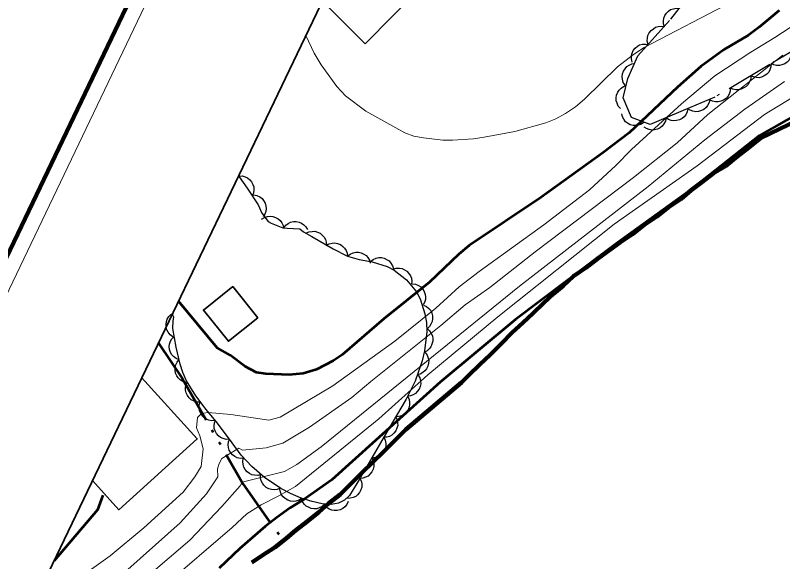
# Model space of a CAD drawing. Extents: x 355726 to 357533, y 5103782 to 5105258.
# Drawn here: x 355767.6 to 355816.1, y 5104531.63 to 5104566.19 of the extents above; entities that cross this region are included whole.
import ezdxf

# ---------------------------------------------------------------- set-up
doc = ezdxf.new("R2010")
doc.units = 0
doc.header["$LTSCALE"] = 0.6
for name, pattern in [('DASH_DOUBLE_DOT', [9.2, 5, -1.2, 0.3, -1.2, 0.3, -1.2]), ('DOT_DASHED', [7.7, 5, -1.2, 0.3, -1.2]), ('LONG_DASHED', [7.5, 6, -1.5])]:
    doc.linetypes.add(name, pattern=pattern)
for name, color, linetype, lineweight in [('1', 7, 'LONG_DASHED', 53), ('19', 7, 'Continuous', 13), ('2', 7, 'LONG_DASHED', 13), ('31', 7, 'Continuous', 35), ('4', 7, 'DASH_DOUBLE_DOT', 53), ('44', 7, 'Continuous', 25), ('60', 7, 'Continuous', 13)]:
    doc.layers.add(name, color=color, linetype=linetype, lineweight=lineweight)

msp = doc.modelspace()

# ---------------------------------------------------------------- linework, layer by layer
at = {"layer": '1', "linetype": 'Continuous'}
for points in [[(355815.88, 5104566.5), (355814.62, 5104565.44), (355813.94, 5104564.94), (355812.41, 5104564.03), (355810.92, 5104562.94), (355809.46, 5104561.65), (355806.4, 5104558.76), (355804.74, 5104557.48), (355800.82, 5104554.67), (355796.28, 5104551.63), (355795.62, 5104551.09), (355793.77, 5104549.32), (355790.9, 5104546.99), (355788.26, 5104544.71), (355787.68, 5104544.33), (355786.64, 5104543.79), (355785.8, 5104543.54), (355784.9, 5104543.45), (355783.44, 5104543.51), (355782.84, 5104543.59), (355782.12, 5104543.97), (355781.17, 5104544.69), (355780.36, 5104545.16), (355777.91, 5104548.11)], [(355818.06, 5104560.52), (355814.64, 5104558.58), (355810.24, 5104555.11), (355805.61, 5104551.77), (355799.22, 5104546.94), (355794.44, 5104542.98), (355787.6, 5104536.82), (355785.9, 5104535.6), (355784.97, 5104535.04), (355784.12, 5104534.43), (355783.38, 5104533.85), (355781.79, 5104532.47), (355780.47, 5104531.22)], [(355773.12, 5104535.84), (355772.79, 5104534.92), (355770.06, 5104531.68)]]:
    msp.add_lwpolyline(points, dxfattribs=at)
at = {"layer": '19'}
msp.add_lwpolyline([(355786.99, 5104567.11), (355789.7, 5104564.38), (355793.25, 5104567.99), (355789.37, 5104571.67)], dxfattribs=at)
at = {"layer": '2', "linetype": 'Continuous'}
for points in [[(355816.44, 5104569.38), (355815.95, 5104569.08), (355814.53, 5104568.01), (355812.93, 5104567.05), (355807.35, 5104564.16), (355806.67, 5104563.7), (355805.67, 5104562.92), (355803.58, 5104560.88), (355803, 5104560.4), (355802.38, 5104559.98), (355801.77, 5104559.63), (355801.14, 5104559.38), (355799.18, 5104558.84), (355797.24, 5104558.47), (355796.56, 5104558.38), (355795.23, 5104558.3), (355794.62, 5104558.3), (355793.39, 5104558.43), (355792.79, 5104558.54), (355792.21, 5104558.76), (355789.75, 5104560.13), (355788.47, 5104561.09)], [(355817.06, 5104565.74), (355815.61, 5104564.78), (355814.08, 5104563.86), (355811.82, 5104562.36), (355809.7, 5104560.59), (355806.55, 5104557.71), (355805.56, 5104556.69), (355803.88, 5104555.16), (355801, 5104552.93), (355796.92, 5104549.99), (355795.66, 5104549.02), (355794.18, 5104547.67), (355791.58, 5104545.58), (355787.66, 5104542.75), (355784.33, 5104540.78), (355783.62, 5104540.58), (355781.22, 5104540.95), (355779.79, 5104541.06), (355779.36, 5104541.01), (355779.11, 5104540.75), (355779.04, 5104540.1), (355779.25, 5104539.59), (355779.47, 5104538.77), (355779.34, 5104537.66), (355778.95, 5104536.99), (355778.2, 5104536.02), (355775.71, 5104533.77), (355773.59, 5104532), (355768.5, 5104528.35)], [(355788.47, 5104561.09), (355787.92, 5104561.69), (355786.92, 5104563.05), (355786.49, 5104563.8), (355785.96, 5104564.9)], [(355816.12, 5104563.67), (355811.36, 5104559.92), (355809.43, 5104558.13), (355806.67, 5104555.93), (355800.46, 5104551.22), (355797.58, 5104548.98), (355796.04, 5104547.87), (355794.49, 5104546.57), (355790.06, 5104543.03), (355788.87, 5104542.01), (355786.2, 5104540.15), (355784.51, 5104539.13), (355783.45, 5104538.84), (355781.96, 5104538.69), (355781.73, 5104538.82), (355780.65, 5104538.15), (355780.48, 5104537.85), (355780.38, 5104537.5), (355780.39, 5104537), (355779.67, 5104535.92), (355778.02, 5104534.09), (355773.93, 5104530.45)], [(355818.51, 5104562.08), (355814.96, 5104559.92), (355810.69, 5104556.67), (355805.46, 5104552.98), (355798.09, 5104547.12), (355793.68, 5104543.46), (355790.57, 5104540.66), (355785.31, 5104536.39), (355784.26, 5104535.79), (355783.14, 5104535.23), (355782.22, 5104534.66), (355781.31, 5104533.79), (355776.98, 5104530.08)], [(355816.21, 5104562.01), (355813.7, 5104560.25), (355811.18, 5104558.31), (355807.59, 5104555.37), (355799.46, 5104549.06), (355786.92, 5104538.9), (355785.38, 5104537.79), (355784.62, 5104537.33), (355781.93, 5104536.67), (355781.8, 5104536.44), (355780.64, 5104535.12), (355778.62, 5104532.99), (355774.7, 5104529.65)]]:
    msp.add_lwpolyline(points, dxfattribs=at)
at = {"layer": '31'}
msp.add_lwpolyline([(355782.92, 5104547.05), (355781.06, 5104545.57), (355779.48, 5104547.55), (355781.34, 5104549.03), (355782.92, 5104547.05)], close=True, dxfattribs=at)
msp.add_lwpolyline([(355772.47, 5104536.77), (355774.14, 5104534.92), (355774.14, 5104534.92), (355779.1, 5104539.4), (355775.58, 5104543.28)], dxfattribs=at)
at = {"layer": '4', "linetype": 'Continuous', "lineweight": 90}
msp.add_lwpolyline([(355817.63, 5104559.84), (355814.7, 5104558.41), (355813.97, 5104557.83), (355813.23, 5104557.25), (355812.5, 5104556.67), (355811.73, 5104556.21), (355811, 5104555.63), (355810.31, 5104555.13), (355809.69, 5104554.58), (355808.88, 5104554.05), (355808.15, 5104553.47), (355807.34, 5104552.93), (355806.61, 5104552.35), (355805.8, 5104551.82), (355805.11, 5104551.31), (355804.42, 5104550.81), (355803.68, 5104550.23), (355802.87, 5104549.7), (355802.22, 5104549.08), (355801.64, 5104548.6), (355800.99, 5104547.98), (355800.33, 5104547.36), (355799.67, 5104546.74), (355799.01, 5104546.12), (355798.31, 5104545.42), (355797.61, 5104544.72), (355796.96, 5104544.1), (355796.25, 5104543.41), (355795.8, 5104542.97), (355792.29, 5104539.99), (355791.59, 5104539.29), (355790.89, 5104538.6), (355790.18, 5104537.9), (355789.53, 5104537.28), (355788.83, 5104536.58), (355788.13, 5104535.89), (355787.39, 5104535.31), (355786.78, 5104534.76), (355786.05, 5104534.18), (355785.31, 5104533.61), (355784.74, 5104533.13), (355784.52, 5104532.96), (355784.01, 5104532.56), (355783.2, 5104532.02), (355782.55, 5104531.59)], dxfattribs=at)
at = {"layer": '4'}
msp.add_lwpolyline([(355776.65, 5104545.45), (355778.16, 5104543.2), (355782, 5104536.53), (355784.52, 5104532.96)], dxfattribs=at)
at = {"layer": '44', "linetype": 'DOT_DASHED'}
for points in [[(355818.03, 5104564.71), (355815.29, 5104563.08), (355811.81, 5104561.01), (355810.22, 5104560.33), (355807.73, 5104559.28), (355806.54, 5104559.72), (355806.02, 5104560.97), (355806.32, 5104562.19), (355806.94, 5104563.62), (355809.03, 5104565.95), (355809.78, 5104566.91)], [(355781.71, 5104556.01), (355781.75, 5104555.98), (355782.26, 5104555.26), (355782.94, 5104554.2), (355783.17, 5104553.67), (355783.57, 5104553.15), (355783.77, 5104553.04), (355784.51, 5104552.74), (355784.77, 5104552.73), (355785.58, 5104552.68), (355785.82, 5104552.49), (355786.33, 5104552.19), (355787.68, 5104551.41), (355788.6, 5104550.96), (355789.32, 5104550.74), (355790.16, 5104550.59), (355791.09, 5104550.3), (355791.54, 5104550.07), (355792.32, 5104549.45), (355792.95, 5104548.7), (355793.18, 5104548.26), (355793.49, 5104547.3), (355793.58, 5104546.76), (355793.6, 5104546.17), (355793.47, 5104544.96), (355793.32, 5104544.33), (355792.87, 5104543.05), (355792.3, 5104541.92), (355791.69, 5104540.88), (355790.92, 5104539.55), (355790.14, 5104538.21), (355789.41, 5104536.95), (355788.71, 5104535.82), (355788.41, 5104535.53), (355788.02, 5104535.34), (355787.55, 5104535.26), (355786.99, 5104535.3), (355786.35, 5104535.45), (355785.67, 5104535.66), (355784.99, 5104535.94), (355784.37, 5104536.26), (355783.34, 5104536.95), (355782.54, 5104537.66), (355781.87, 5104538.38), (355781.3, 5104539.15), (355780.37, 5104540.4), (355779.66, 5104541.26), (355779, 5104542.13), (355778.42, 5104543.08), (355778.19, 5104543.59), (355778.02, 5104544.13), (355777.77, 5104545.2), (355777.56, 5104546.37), (355777.57, 5104546.86), (355777.61, 5104547.09), (355777.52, 5104547.26)]]:
    msp.add_lwpolyline(points, dxfattribs=at)
at = {"layer": '44'}
for points in [[(355808.63, 5104565.44), (355808.57, 5104565.64), (355808.56, 5104565.84), (355808.58, 5104566), (355808.65, 5104566.17), (355808.75, 5104566.32), (355808.89, 5104566.45), (355809.02, 5104566.55), (355809.19, 5104566.6), (355809.37, 5104566.63), (355809.55, 5104566.62)], [(355807.6, 5104564.35), (355807.54, 5104564.55), (355807.55, 5104564.76), (355807.58, 5104564.92), (355807.66, 5104565.08), (355807.78, 5104565.22), (355807.93, 5104565.34), (355808.06, 5104565.43), (355808.23, 5104565.47), (355808.42, 5104565.49), (355808.6, 5104565.47)], [(355806.59, 5104563.23), (355806.54, 5104563.44), (355806.55, 5104563.64), (355806.58, 5104563.8), (355806.66, 5104563.96), (355806.77, 5104564.11), (355806.92, 5104564.23), (355807.06, 5104564.31), (355807.23, 5104564.36), (355807.42, 5104564.37), (355807.6, 5104564.35)], [(355816.67, 5104563.9), (355816.65, 5104563.69), (355816.58, 5104563.5), (355816.51, 5104563.35), (355816.38, 5104563.23), (355816.23, 5104563.12), (355816.05, 5104563.05), (355815.9, 5104563.01), (355815.72, 5104563.02), (355815.54, 5104563.05), (355815.38, 5104563.13)], [(355806.14, 5104561.77), (355806.02, 5104561.94), (355805.97, 5104562.14), (355805.95, 5104562.3), (355805.97, 5104562.48), (355806.03, 5104562.65), (355806.14, 5104562.81), (355806.24, 5104562.94), (355806.39, 5104563.04), (355806.56, 5104563.11), (355806.73, 5104563.14)], [(355815.38, 5104563.13), (355815.36, 5104562.92), (355815.29, 5104562.73), (355815.22, 5104562.59), (355815.09, 5104562.46), (355814.94, 5104562.35), (355814.76, 5104562.28), (355814.61, 5104562.24), (355814.43, 5104562.25), (355814.25, 5104562.29), (355814.09, 5104562.36)], [(355814.09, 5104562.36), (355814.08, 5104562.16), (355814, 5104561.97), (355813.93, 5104561.82), (355813.8, 5104561.69), (355813.65, 5104561.59), (355813.48, 5104561.52), (355813.32, 5104561.47), (355813.14, 5104561.48), (355812.96, 5104561.52), (355812.8, 5104561.6)], [(355805.85, 5104560.29), (355805.71, 5104560.44), (355805.63, 5104560.63), (355805.58, 5104560.78), (355805.57, 5104560.96), (355805.6, 5104561.14), (355805.68, 5104561.32), (355805.76, 5104561.46), (355805.89, 5104561.58), (355806.04, 5104561.68), (355806.21, 5104561.74)], [(355812.8, 5104561.6), (355812.79, 5104561.39), (355812.72, 5104561.2), (355812.64, 5104561.05), (355812.52, 5104560.93), (355812.37, 5104560.82), (355812.19, 5104560.75), (355812.03, 5104560.71), (355811.85, 5104560.72), (355811.67, 5104560.75), (355811.51, 5104560.83)], [(355811.49, 5104560.87), (355811.45, 5104560.67), (355811.35, 5104560.49), (355811.26, 5104560.35), (355811.12, 5104560.24), (355810.96, 5104560.16), (355810.77, 5104560.11), (355810.61, 5104560.09), (355810.43, 5104560.12), (355810.26, 5104560.19), (355810.11, 5104560.28)], [(355810.11, 5104560.28), (355810.07, 5104560.08), (355809.97, 5104559.9), (355809.88, 5104559.76), (355809.74, 5104559.66), (355809.57, 5104559.57), (355809.39, 5104559.53), (355809.22, 5104559.51), (355809.05, 5104559.54), (355808.88, 5104559.6), (355808.73, 5104559.7)], [(355807.34, 5104559.43), (355807.17, 5104559.3), (355806.97, 5104559.24), (355806.81, 5104559.21), (355806.64, 5104559.22), (355806.46, 5104559.27), (355806.29, 5104559.37), (355806.16, 5104559.46), (355806.06, 5104559.61), (355805.97, 5104559.77), (355805.93, 5104559.95)], [(355808.73, 5104559.7), (355808.69, 5104559.5), (355808.59, 5104559.32), (355808.49, 5104559.18), (355808.35, 5104559.07), (355808.19, 5104558.99), (355808, 5104558.94), (355807.84, 5104558.92), (355807.67, 5104558.96), (355807.5, 5104559.02), (355807.34, 5104559.12)], [(355781.72, 5104556.02), (355781.93, 5104556.03), (355782.13, 5104555.97), (355782.28, 5104555.91), (355782.41, 5104555.79), (355782.53, 5104555.65), (355782.61, 5104555.48), (355782.67, 5104555.33), (355782.68, 5104555.15), (355782.65, 5104554.97), (355782.59, 5104554.8)], [(355782.66, 5104554.83), (355782.87, 5104554.8), (355783.05, 5104554.7), (355783.19, 5104554.61), (355783.29, 5104554.47), (355783.38, 5104554.31), (355783.43, 5104554.12), (355783.45, 5104553.96), (355783.42, 5104553.79), (355783.36, 5104553.61), (355783.26, 5104553.46)], [(355783.16, 5104553.29), (355783.34, 5104553.4), (355783.53, 5104553.46), (355783.7, 5104553.49), (355783.87, 5104553.47), (355784.05, 5104553.41), (355784.21, 5104553.31), (355784.34, 5104553.21), (355784.44, 5104553.07), (355784.52, 5104552.9), (355784.55, 5104552.72)], [(355784.56, 5104552.74), (355784.69, 5104552.91), (355784.85, 5104553.03), (355785, 5104553.1), (355785.17, 5104553.14), (355785.35, 5104553.14), (355785.54, 5104553.1), (355785.69, 5104553.05), (355785.84, 5104552.94), (355785.96, 5104552.81), (355786.06, 5104552.65)], [(355785.96, 5104552.4), (355786.15, 5104552.49), (355786.35, 5104552.52), (355786.52, 5104552.53), (355786.69, 5104552.48), (355786.86, 5104552.4), (355787, 5104552.28), (355787.12, 5104552.16), (355787.2, 5104552.01), (355787.25, 5104551.83), (355787.26, 5104551.65)], [(355787.25, 5104551.62), (355787.43, 5104551.73), (355787.63, 5104551.77), (355787.79, 5104551.79), (355787.96, 5104551.75), (355788.14, 5104551.69), (355788.29, 5104551.57), (355788.41, 5104551.47), (355788.5, 5104551.31), (355788.57, 5104551.14), (355788.6, 5104550.96)], [(355788.6, 5104550.96), (355788.76, 5104551.09), (355788.95, 5104551.17), (355789.11, 5104551.21), (355789.28, 5104551.2), (355789.46, 5104551.16), (355789.63, 5104551.08), (355789.77, 5104550.99), (355789.88, 5104550.86), (355789.98, 5104550.7), (355790.03, 5104550.52)], [(355790.05, 5104550.62), (355790.22, 5104550.75), (355790.41, 5104550.83), (355790.57, 5104550.87), (355790.74, 5104550.86), (355790.92, 5104550.82), (355791.09, 5104550.73), (355791.23, 5104550.65), (355791.34, 5104550.51), (355791.43, 5104550.35), (355791.49, 5104550.18)], [(355791.47, 5104550.13), (355791.67, 5104550.19), (355791.87, 5104550.19), (355792.04, 5104550.17), (355792.2, 5104550.1), (355792.35, 5104550), (355792.48, 5104549.86), (355792.57, 5104549.72), (355792.63, 5104549.56), (355792.66, 5104549.37), (355792.64, 5104549.19)], [(355792.69, 5104549.2), (355792.9, 5104549.18), (355793.08, 5104549.1), (355793.22, 5104549.01), (355793.34, 5104548.88), (355793.44, 5104548.73), (355793.5, 5104548.54), (355793.53, 5104548.39), (355793.52, 5104548.21), (355793.47, 5104548.03), (355793.38, 5104547.87)], [(355793.4, 5104547.86), (355793.59, 5104547.78), (355793.74, 5104547.64), (355793.85, 5104547.52), (355793.92, 5104547.36), (355793.96, 5104547.18), (355793.96, 5104546.99), (355793.95, 5104546.82), (355793.87, 5104546.66), (355793.77, 5104546.51), (355793.64, 5104546.38)], [(355777.55, 5104545.86), (355777.38, 5104545.98), (355777.25, 5104546.14), (355777.17, 5104546.29), (355777.13, 5104546.46), (355777.12, 5104546.64), (355777.15, 5104546.83), (355777.2, 5104546.98), (355777.3, 5104547.13), (355777.43, 5104547.26), (355777.58, 5104547.36)], [(355793.62, 5104546.38), (355793.78, 5104546.24), (355793.89, 5104546.07), (355793.96, 5104545.92), (355793.99, 5104545.75), (355793.99, 5104545.57), (355793.93, 5104545.38), (355793.87, 5104545.23), (355793.76, 5104545.09), (355793.62, 5104544.97), (355793.46, 5104544.89)], [(355777.96, 5104544.4), (355777.76, 5104544.48), (355777.6, 5104544.6), (355777.49, 5104544.72), (355777.4, 5104544.87), (355777.35, 5104545.05), (355777.33, 5104545.24), (355777.34, 5104545.4), (355777.4, 5104545.57), (355777.49, 5104545.73), (355777.62, 5104545.86)], [(355793.51, 5104544.87), (355793.63, 5104544.7), (355793.7, 5104544.51), (355793.74, 5104544.35), (355793.72, 5104544.18), (355793.68, 5104544), (355793.58, 5104543.83), (355793.49, 5104543.7), (355793.35, 5104543.59), (355793.19, 5104543.5), (355793.01, 5104543.46)], [(355778.39, 5104542.97), (355778.19, 5104543.02), (355778.02, 5104543.14), (355777.89, 5104543.25), (355777.8, 5104543.39), (355777.73, 5104543.56), (355777.7, 5104543.75), (355777.7, 5104543.92), (355777.75, 5104544.09), (355777.82, 5104544.25), (355777.94, 5104544.4)], [(355793.06, 5104543.43), (355793.17, 5104543.25), (355793.21, 5104543.05), (355793.22, 5104542.89), (355793.19, 5104542.72), (355793.12, 5104542.55), (355793, 5104542.39), (355792.89, 5104542.27), (355792.74, 5104542.18), (355792.57, 5104542.12), (355792.39, 5104542.1)], [(355779.25, 5104541.72), (355779.04, 5104541.73), (355778.85, 5104541.8), (355778.7, 5104541.87), (355778.58, 5104541.99), (355778.47, 5104542.14), (355778.4, 5104542.32), (355778.35, 5104542.48), (355778.36, 5104542.65), (355778.4, 5104542.83), (355778.47, 5104543)], [(355780.23, 5104540.57), (355780.02, 5104540.55), (355779.82, 5104540.59), (355779.66, 5104540.65), (355779.52, 5104540.75), (355779.39, 5104540.88), (355779.3, 5104541.05), (355779.23, 5104541.2), (355779.21, 5104541.37), (355779.22, 5104541.56), (355779.27, 5104541.73)], [(355792.4, 5104542.09), (355792.49, 5104541.9), (355792.52, 5104541.7), (355792.52, 5104541.54), (355792.48, 5104541.37), (355792.4, 5104541.2), (355792.27, 5104541.05), (355792.16, 5104540.94), (355792, 5104540.86), (355791.82, 5104540.81), (355791.64, 5104540.8)], [(355791.64, 5104540.8), (355791.73, 5104540.61), (355791.76, 5104540.41), (355791.77, 5104540.24), (355791.72, 5104540.07), (355791.64, 5104539.9), (355791.52, 5104539.76), (355791.4, 5104539.64), (355791.25, 5104539.56), (355791.07, 5104539.51), (355790.89, 5104539.5)], [(355781.13, 5104539.38), (355780.92, 5104539.37), (355780.73, 5104539.42), (355780.57, 5104539.48), (355780.43, 5104539.59), (355780.31, 5104539.73), (355780.23, 5104539.9), (355780.17, 5104540.05), (355780.16, 5104540.23), (355780.18, 5104540.41), (355780.24, 5104540.58)], [(355782.02, 5104538.17), (355781.82, 5104538.16), (355781.62, 5104538.21), (355781.47, 5104538.28), (355781.33, 5104538.39), (355781.21, 5104538.52), (355781.12, 5104538.69), (355781.06, 5104538.85), (355781.05, 5104539.02), (355781.07, 5104539.21), (355781.13, 5104539.38)], [(355790.89, 5104539.5), (355790.98, 5104539.31), (355791.01, 5104539.11), (355791.01, 5104538.94), (355790.97, 5104538.77), (355790.89, 5104538.61), (355790.77, 5104538.46), (355790.65, 5104538.35), (355790.49, 5104538.27), (355790.31, 5104538.21), (355790.13, 5104538.2)], [(355783.12, 5104537.14), (355782.92, 5104537.09), (355782.71, 5104537.1), (355782.55, 5104537.13), (355782.4, 5104537.21), (355782.25, 5104537.32), (355782.13, 5104537.47), (355782.04, 5104537.61), (355781.99, 5104537.78), (355781.98, 5104537.96), (355782, 5104538.14)], [(355790.13, 5104538.2), (355790.23, 5104538.01), (355790.26, 5104537.81), (355790.26, 5104537.65), (355790.21, 5104537.48), (355790.14, 5104537.31), (355790.01, 5104537.16), (355789.9, 5104537.05), (355789.74, 5104536.97), (355789.56, 5104536.92), (355789.38, 5104536.9)], [(355784.34, 5104536.28), (355784.15, 5104536.2), (355783.95, 5104536.18), (355783.78, 5104536.19), (355783.61, 5104536.25), (355783.45, 5104536.33), (355783.31, 5104536.47), (355783.21, 5104536.59), (355783.14, 5104536.75), (355783.1, 5104536.93), (355783.1, 5104537.11)], [(355789.38, 5104536.9), (355789.47, 5104536.71), (355789.49, 5104536.51), (355789.49, 5104536.35), (355789.44, 5104536.18), (355789.36, 5104536.01), (355789.23, 5104535.87), (355789.11, 5104535.76), (355788.95, 5104535.69), (355788.77, 5104535.64), (355788.59, 5104535.63)], [(355785.7, 5104535.65), (355785.53, 5104535.53), (355785.33, 5104535.47), (355785.17, 5104535.45), (355784.99, 5104535.47), (355784.82, 5104535.53), (355784.66, 5104535.63), (355784.53, 5104535.73), (355784.43, 5104535.87), (355784.35, 5104536.04), (355784.31, 5104536.22)], [(355787.15, 5104535.26), (355787, 5104535.12), (355786.81, 5104535.03), (355786.66, 5104534.98), (355786.48, 5104534.98), (355786.3, 5104535), (355786.12, 5104535.08), (355785.98, 5104535.15), (355785.86, 5104535.28), (355785.75, 5104535.44), (355785.69, 5104535.6)], [(355788.64, 5104535.45), (355788.55, 5104535.25), (355788.42, 5104535.1), (355788.29, 5104534.99), (355788.13, 5104534.92), (355787.95, 5104534.87), (355787.76, 5104534.87), (355787.6, 5104534.89), (355787.44, 5104534.96), (355787.28, 5104535.06), (355787.16, 5104535.19)]]:
    msp.add_lwpolyline(points, dxfattribs=at)
at = {"layer": '60', "lineweight": 158}
msp.add_lwpolyline([(355725.74, 5104464.62), (357152.72, 5103781.6), (357532.66, 5104575.38), (356105.68, 5105258.4)], close=True, dxfattribs=at)
at = {"layer": '60'}
msp.add_lwpolyline([(355727.1, 5104465.08), (357152.24, 5103782.93), (357531.32, 5104574.91), (356106.18, 5105257.06)], close=True, dxfattribs=at)
at = {"layer": '60', "lineweight": 35}
msp.add_lwpolyline([(355740.43, 5104469.78), (356913.03, 5103908.53), (357283.46, 5104682.46), (356110.86, 5105243.71)], close=True, dxfattribs=at)

doc.saveas('drawing.dxf')
